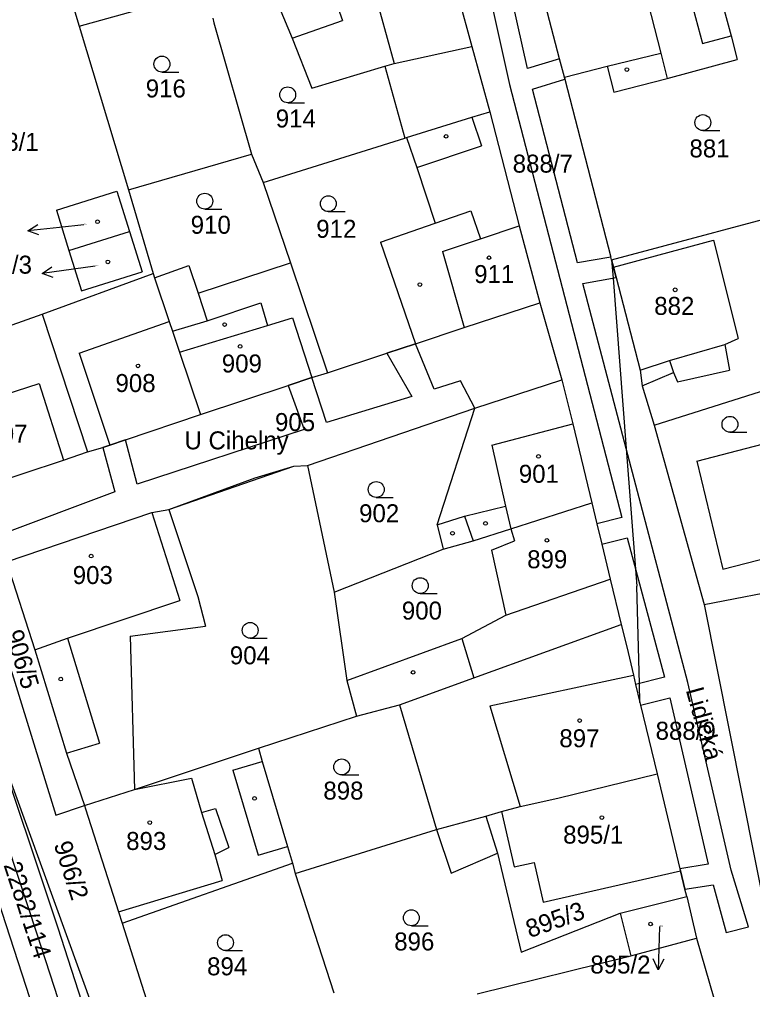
# Model space of a CAD drawing. Extents: x -785744 to -782822, y -1067550 to -1063910.
# Drawn here: x -783663.5 to -783594.2, y -1066112.6 to -1066020.9 of the extents above; entities that cross this region are included whole.
import ezdxf

# ---------------------------------------------------------------- set-up
doc = ezdxf.new("R2010")
doc.units = 0
for name, color, linetype in [('Hranice parcel', 7, 'Continuous'), ('Parcelní čísla', 7, 'Continuous'), ('Pop_ČP_popisy', 7, 'Continuous'), ('Vnitřní kresba', 7, 'Continuous'), ('Věcná břemena k části', 7, 'Continuous'), ('Značky budov', 7, 'Continuous'), ('Značky kultur', 7, 'Continuous')]:
    doc.layers.add(name, color=color, linetype=linetype)

msp = doc.modelspace()

# ---------------------------------------------------------------- linework, layer by layer
at = {"layer": 'Hranice parcel'}
for points in [[(-783660.54, -1066012.61), (-783657.85, -1066021.5)], [(-783612.43, -1066024.59), (-783615.43, -1066013.09)], [(-783623.33, -1066013.94), (-783620.72, -1066023.44)], [(-783597.75, -1066016.73), (-783596.21, -1066022.44)], [(-783657.85, -1066021.5), (-783645.91, -1066018.18)], [(-783639.36, -1066018.72), (-783637.71, -1066022.65)], [(-783645.22, -1066020.77), (-783645.11, -1066021.21)], [(-783657.85, -1066021.5), (-783653.18, -1066036.99)], [(-783645.11, -1066021.21), (-783641.56, -1066033.61)], [(-783637.71, -1066022.65), (-783635.87, -1066027.38)], [(-783596.21, -1066022.44), (-783595.66, -1066024.66)], [(-783620.72, -1066023.44), (-783619.04, -1066029.6)], [(-783635.87, -1066027.38), (-783628.97, -1066025.29)], [(-783628.97, -1066025.29), (-783627.07, -1066032.1)], [(-783611.97, -1066026.35), (-783612.43, -1066024.59)], [(-783611.97, -1066026.35), (-783607.93, -1066025.31)], [(-783607.93, -1066025.31), (-783607.3, -1066027.76)], [(-783602.27, -1066026.46), (-783595.66, -1066024.66)], [(-783611.97, -1066026.35), (-783611.93, -1066026.52)], [(-783611.93, -1066026.52), (-783607.58, -1066043.34)], [(-783607.3, -1066027.76), (-783602.27, -1066026.46)], [(-783620.73, -1066030.12), (-783619.04, -1066029.6)], [(-783619.04, -1066029.6), (-783616.27, -1066040.38)], [(-783626.92, -1066032.05), (-783620.73, -1066030.12)], [(-783640.46, -1066036.28), (-783627.07, -1066032.1)], [(-783627.07, -1066032.1), (-783626.92, -1066032.05)], [(-783626.92, -1066032.05), (-783625.94, -1066034.89)], [(-783653.18, -1066036.99), (-783641.56, -1066033.61)], [(-783641.56, -1066033.61), (-783640.46, -1066036.28)], [(-783625.94, -1066034.89), (-783624.19, -1066040.14)], [(-783640.46, -1066036.28), (-783637.89, -1066043.89)], [(-783660.01, -1066038.9), (-783654.29, -1066037.11)], [(-783654.29, -1066037.11), (-783653.09, -1066040.93)], [(-783653.18, -1066036.99), (-783650.87, -1066044.89)], [(-783660.01, -1066038.9), (-783658.82, -1066042.72)], [(-783607.52, -1066043.59), (-783587.7, -1066038.31)], [(-783683.74, -1066039.47), (-783672.78, -1066069.67), (-783670.1, -1066077.07), (-783644.22, -1066148.38)], [(-783658.82, -1066042.72), (-783653.09, -1066040.93)], [(-783653.09, -1066040.93), (-783651.9, -1066044.74)], [(-783629.38, -1066041.94), (-783624.19, -1066040.14)], [(-783616.27, -1066040.38), (-783614.31, -1066047.66)], [(-783629.38, -1066041.94), (-783626.07, -1066051.54)], [(-783658.82, -1066042.72), (-783657.62, -1066046.53)], [(-783607.52, -1066043.59), (-783607.58, -1066043.34)], [(-783607.52, -1066043.59), (-783607.33, -1066044.3)], [(-783607.52, -1066043.59), (-783607.38, -1066045.34)], [(-783650.73, -1066045.29), (-783647.5, -1066044.13)], [(-783647.5, -1066044.13), (-783646.61, -1066046.76)], [(-783646.61, -1066046.76), (-783637.89, -1066043.89)], [(-783637.89, -1066043.89), (-783634.38, -1066054.29)], [(-783607.33, -1066044.3), (-783604.83, -1066054.04)], [(-783661.34, -1066048.73), (-783650.87, -1066044.89)], [(-783657.62, -1066046.53), (-783651.9, -1066044.74)], [(-783650.87, -1066044.89), (-783650.73, -1066045.29)], [(-783650.73, -1066045.29), (-783649.34, -1066049.42)], [(-783607.38, -1066045.34), (-783606.14, -1066061.43)], [(-783621.45, -1066050.01), (-783614.31, -1066047.66)], [(-783614.31, -1066047.66), (-783612.22, -1066054.94)], [(-783671.2, -1066052.24), (-783661.34, -1066048.73)], [(-783661.34, -1066048.73), (-783657.05, -1066061.75)], [(-783649.34, -1066049.42), (-783649.03, -1066050.35)], [(-783626.07, -1066051.54), (-783621.45, -1066050.01)], [(-783649.03, -1066050.35), (-783648.36, -1066052.33)], [(-783634.38, -1066054.29), (-783628.77, -1066052.44), (-783626.07, -1066051.54)], [(-783648.36, -1066052.33), (-783646.38, -1066058.24)], [(-783603.5, -1066059.23), (-783584.1, -1066053.1)], [(-783646.38, -1066058.24), (-783638.09, -1066055.48), (-783635.86, -1066054.74)], [(-783635.86, -1066054.74), (-783634.38, -1066054.29)], [(-783604.83, -1066054.04), (-783604.64, -1066055.51)], [(-783620.45, -1066057.62), (-783612.22, -1066054.94)], [(-783612.22, -1066054.94), (-783611.2, -1066059.12)], [(-783604.64, -1066055.51), (-783603.5, -1066059.23)], [(-783654.95, -1066061.13), (-783653.46, -1066060.63), (-783646.38, -1066058.24)], [(-783636.26, -1066063.05), (-783620.45, -1066057.62)], [(-783624, -1066068.65), (-783620.45, -1066057.62)], [(-783611.2, -1066059.12), (-783609.39, -1066066.59)], [(-783603.5, -1066059.23), (-783598.76, -1066076.19)], [(-783599.46, -1066062.63), (-783586.26, -1066059.21)], [(-783657.05, -1066061.75), (-783655.63, -1066061.33), (-783654.95, -1066061.13)], [(-783659.32, -1066062.55), (-783657.05, -1066061.75)], [(-783606.14, -1066061.43), (-783605.25, -1066072.85)], [(-783666.99, -1066065.06), (-783659.32, -1066062.55)], [(-783637.55, -1066063.12), (-783636.26, -1066063.05)], [(-783636.26, -1066063.05), (-783633.75, -1066075.03)], [(-783599.46, -1066062.63), (-783597, -1066072.85)], [(-783649.38, -1066067.19), (-783637.55, -1066063.12)], [(-783617.05, -1066069.03), (-783609.39, -1066066.59)], [(-783609.39, -1066066.59), (-783608.92, -1066068.55)], [(-783664.71, -1066072.15), (-783650.98, -1066067.49)], [(-783650.98, -1066067.49), (-783649.38, -1066067.19)], [(-783649.38, -1066067.19), (-783646.62, -1066075.42)], [(-783608.92, -1066068.55), (-783608.45, -1066070.49)], [(-783624, -1066068.65), (-783623.43, -1066070.94)], [(-783620.62, -1066070.17), (-783617.05, -1066069.03)], [(-783617.05, -1066069.03), (-783616.7, -1066070.17)], [(-783623.43, -1066070.94), (-783620.62, -1066070.17)], [(-783618.87, -1066071.06), (-783616.7, -1066070.17)], [(-783597, -1066072.85), (-783584.01, -1066069.5)], [(-783633.75, -1066075.03), (-783623.43, -1066070.94)], [(-783618.87, -1066071.06), (-783617.53, -1066077.2)], [(-783608.45, -1066070.49), (-783607.65, -1066073.78)], [(-783664.71, -1066072.15), (-783662.04, -1066080.46)], [(-783667.21, -1066073), (-783660.06, -1066096.09)], [(-783605.25, -1066072.85), (-783605.13, -1066074.46)], [(-783607.65, -1066073.78), (-783606.62, -1066078.07)], [(-783604.89, -1066083.67), (-783605.13, -1066074.46)], [(-783598.76, -1066076.19), (-783590.3, -1066074.56)], [(-783646.62, -1066075.42), (-783645.9, -1066078.24)], [(-783633.75, -1066075.03), (-783632.55, -1066083.36)], [(-783598.76, -1066076.19), (-783591.58, -1066112.29)], [(-783621.67, -1066079.4), (-783617.53, -1066077.2)], [(-783653.02, -1066079.19), (-783645.9, -1066078.24)], [(-783620.55, -1066083.11), (-783606.62, -1066078.07)], [(-783606.62, -1066078.07), (-783606.08, -1066080.2)], [(-783653.02, -1066079.19), (-783652.62, -1066093.67)], [(-783632.55, -1066083.36), (-783621.67, -1066079.4)], [(-783662.04, -1066080.46), (-783659.06, -1066090.24)], [(-783606.08, -1066080.2), (-783605.46, -1066082.88)], [(-783627.58, -1066085.66), (-783620.55, -1066083.11)], [(-783605.46, -1066082.88), (-783605.25, -1066083.76)], [(-783632.55, -1066083.36), (-783631.63, -1066086.73)], [(-783605.25, -1066083.76), (-783604.84, -1066085.44)], [(-783604.84, -1066085.44), (-783604.89, -1066083.67)], [(-783631.63, -1066086.73), (-783627.58, -1066085.66)], [(-783627.58, -1066085.66), (-783624.06, -1066097.44)], [(-783604.84, -1066085.44), (-783604.78, -1066085.7)], [(-783604.78, -1066085.7), (-783603.21, -1066092.2)], [(-783640.91, -1066089.78), (-783631.63, -1066086.73)], [(-783659.06, -1066090.24), (-783657.35, -1066095.2)], [(-783652.62, -1066093.67), (-783640.91, -1066089.78)], [(-783640.91, -1066089.78), (-783640.55, -1066091.02)], [(-783640.55, -1066091.02), (-783638.17, -1066099.07)], [(-783612.61, -1066094.49), (-783603.21, -1066092.2)], [(-783603.21, -1066092.2), (-783601.06, -1066101.16)], [(-783657.35, -1066095.2), (-783652.62, -1066093.67)], [(-783616.16, -1066095.28), (-783612.61, -1066094.49)], [(-783660.06, -1066096.09), (-783657.35, -1066095.2)], [(-783657.35, -1066095.2), (-783657.25, -1066095.49)], [(-783657.25, -1066095.49), (-783654.13, -1066105.25)], [(-783619.42, -1066096.2), (-783617.93, -1066095.76)], [(-783617.93, -1066095.76), (-783616.16, -1066095.28)], [(-783617.93, -1066095.76), (-783616.74, -1066100.99)], [(-783624.06, -1066097.44), (-783619.42, -1066096.2)], [(-783637.42, -1066101.61), (-783624.06, -1066097.44)], [(-783624.06, -1066097.44), (-783622.7, -1066101.58)], [(-783638.17, -1066099.07), (-783637.7, -1066100.65)], [(-783622.7, -1066101.58), (-783618.32, -1066099.7)], [(-783618.32, -1066099.7), (-783616.06, -1066109.05)], [(-783653.8, -1066106.3), (-783637.7, -1066100.65)], [(-783637.7, -1066100.65), (-783637.42, -1066101.61)], [(-783616.74, -1066100.99), (-783614.84, -1066100.56)], [(-783614.84, -1066100.56), (-783613.98, -1066104.32)], [(-783613.98, -1066104.32), (-783601.01, -1066101.37)], [(-783601.06, -1066101.16), (-783601.01, -1066101.37)], [(-783600.59, -1066103.11), (-783601.01, -1066101.37)], [(-783637.42, -1066101.61), (-783633.78, -1066112.89)], [(-783665.96, -1066102.93), (-783659.91, -1066121.5)], [(-783600.42, -1066103.8), (-783600.59, -1066103.11)], [(-783606.7, -1066105.38), (-783600.42, -1066103.8)], [(-783600.42, -1066103.8), (-783599.48, -1066107.74)], [(-783654.13, -1066105.25), (-783653.8, -1066106.3)], [(-783616.06, -1066109.05), (-783606.7, -1066105.38)], [(-783606.7, -1066105.38), (-783605.69, -1066109.39)], [(-783653.8, -1066106.3), (-783649.87, -1066118.64)], [(-783605.69, -1066109.39), (-783599.48, -1066107.74)], [(-783599.48, -1066107.74), (-783596.62, -1066117.64)], [(-783620.22, -1066113), (-783605.69, -1066109.39)]]:
    msp.add_lwpolyline(points, dxfattribs=at)
at = {"layer": 'Pop_ČP_popisy'}
for p, q in [((-783659.72, -1066040.54), (-783662.702, -1066040.867)), ((-783658.39, -1066044.48), (-783661.359, -1066044.907)), ((-783603.02, -1066107.71), (-783603.108, -1066110.709))]:
    msp.add_line(p, q, dxfattribs=at)
for points in [[(-783661.654, -1066041.255), (-783662.702, -1066040.867), (-783661.763, -1066040.261)], [(-783657.41, -1066040.29), (-783659.72, -1066040.54)], [(-783660.299, -1066045.259), (-783661.359, -1066044.907), (-783660.441, -1066044.27)], [(-783656.35, -1066044.19), (-783658.39, -1066044.48)], [(-783602.99, -1066106.63), (-783603.02, -1066107.71)], [(-783602.579, -1066109.724), (-783603.108, -1066110.709), (-783603.579, -1066109.694)]]:
    msp.add_lwpolyline(points, dxfattribs=at)
at = {"layer": 'Vnitřní kresba'}
for points in [[(-783606.25, -1066010.89), (-783602.87, -1066024.08)], [(-783630.07, -1066017.83), (-783628.06, -1066025.04)], [(-783600.47, -1066017.4), (-783598.94, -1066023.16)], [(-783633.55, -1066019.31), (-783632.96, -1066020.98)], [(-783637.71, -1066022.65), (-783632.96, -1066020.98)], [(-783598.94, -1066023.16), (-783596.21, -1066022.44)], [(-783628.06, -1066025.04), (-783620.72, -1066023.44)], [(-783607.93, -1066025.31), (-783602.87, -1066024.08)], [(-783602.87, -1066024.08), (-783602.27, -1066026.46)], [(-783628.97, -1066025.29), (-783628.06, -1066025.04)], [(-783620.73, -1066030.12), (-783619.81, -1066032.83)], [(-783625.94, -1066034.89), (-783619.81, -1066032.83)], [(-783624.19, -1066040.14), (-783620.82, -1066038.98)], [(-783620.82, -1066038.98), (-783619.92, -1066041.62)], [(-783619.92, -1066041.62), (-783616.27, -1066040.38)], [(-783623.49, -1066042.83), (-783619.92, -1066041.62)], [(-783607.33, -1066044.3), (-783597.88, -1066041.73)], [(-783597.88, -1066041.73), (-783595.54, -1066051.03)], [(-783623.49, -1066042.83), (-783621.45, -1066050.01)], [(-783646.61, -1066046.76), (-783645.75, -1066049.36)], [(-783645.75, -1066049.36), (-783640.68, -1066047.67)], [(-783640.68, -1066047.67), (-783640.04, -1066049.8)], [(-783640.04, -1066049.8), (-783637.7, -1066049.09)], [(-783637.7, -1066049.09), (-783635.86, -1066054.74)], [(-783657.86, -1066052.42), (-783649.34, -1066049.42)], [(-783649.03, -1066050.35), (-783645.75, -1066049.36)], [(-783648.36, -1066052.33), (-783640.04, -1066049.8)], [(-783596.82, -1066051.62), (-783595.54, -1066051.03)], [(-783602.04, -1066053.12), (-783596.82, -1066051.62)], [(-783596.82, -1066051.62), (-783596.37, -1066054.02)], [(-783657.86, -1066052.42), (-783654.95, -1066061.13)], [(-783604.83, -1066054.04), (-783602.04, -1066053.12)], [(-783602.04, -1066053.12), (-783601.66, -1066054.25)], [(-783604.64, -1066055.51), (-783601.66, -1066054.25)], [(-783601.66, -1066054.25), (-783601.3, -1066055.13)], [(-783601.3, -1066055.13), (-783596.37, -1066054.02)], [(-783669.37, -1066057.78), (-783661.65, -1066055.28)], [(-783661.65, -1066055.28), (-783659.32, -1066062.55)], [(-783618.84, -1066061.11), (-783611.2, -1066059.12)], [(-783618.84, -1066061.11), (-783617.54, -1066066.88)], [(-783650.98, -1066067.49), (-783648.35, -1066075.8)], [(-783621.43, -1066067.84), (-783617.54, -1066066.88)], [(-783617.54, -1066066.88), (-783617.05, -1066069.03)], [(-783624, -1066068.65), (-783621.43, -1066067.84)], [(-783621.43, -1066067.84), (-783620.62, -1066070.17)], [(-783617.53, -1066077.2), (-783607.65, -1066073.78)], [(-783658.95, -1066079.37), (-783648.35, -1066075.8)], [(-783662.04, -1066080.46), (-783658.95, -1066079.37)], [(-783658.95, -1066079.37), (-783655.93, -1066089.28)], [(-783621.67, -1066079.4), (-783620.55, -1066083.11)], [(-783619.02, -1066085.78), (-783605.46, -1066082.88)], [(-783619.02, -1066085.78), (-783616.16, -1066095.28)], [(-783659.06, -1066090.24), (-783655.93, -1066089.28)], [(-783643.33, -1066091.84), (-783640.55, -1066091.02)], [(-783643.33, -1066091.84), (-783640.94, -1066099.89)], [(-783652.62, -1066093.67), (-783647.24, -1066092.6)], [(-783647.24, -1066092.6), (-783646.28, -1066095.85)], [(-783646.28, -1066095.85), (-783644.95, -1066095.47)], [(-783646.28, -1066095.85), (-783645.04, -1066099.83)], [(-783644.95, -1066095.47), (-783643.71, -1066099.16)], [(-783619.42, -1066096.2), (-783618.32, -1066099.7)], [(-783645.04, -1066099.83), (-783643.71, -1066099.16)], [(-783640.94, -1066099.89), (-783638.17, -1066099.07)], [(-783645.04, -1066099.83), (-783644.34, -1066102.28)], [(-783654.13, -1066105.25), (-783644.34, -1066102.28)]]:
    msp.add_lwpolyline(points, dxfattribs=at)
at = {"layer": 'Věcná břemena k části'}
for p, q in [((-783673.07, -1066073.78), (-783661.81, -1066107.42)), ((-783646.2, -1066148.73), (-783659.85, -1066106.79)), ((-783661.81, -1066107.42), (-783648.06, -1066149.68))]:
    msp.add_line(p, q, dxfattribs=at)
for points in [[(-783620.81, -1066010.71), (-783617.18, -1066027.02)], [(-783615.47, -1066025.52), (-783618.89, -1066010.15)], [(-783612.43, -1066024.59), (-783615.47, -1066025.52)], [(-783611.97, -1066026.35), (-783612.43, -1066024.59)], [(-783611.93, -1066026.52), (-783611.97, -1066026.35)], [(-783617.18, -1066027.02), (-783606.56, -1066067.96)], [(-783615, -1066027.47), (-783611.93, -1066026.52)], [(-783610.75, -1066043.9), (-783615, -1066027.47)], [(-783607.58, -1066043.34), (-783610.75, -1066043.9)], [(-783607.52, -1066043.59), (-783607.58, -1066043.34)], [(-783607.33, -1066044.3), (-783607.52, -1066043.59)], [(-783607.08, -1066045.28), (-783607.33, -1066044.3)], [(-783610.25, -1066045.85), (-783607.08, -1066045.28)], [(-783606.14, -1066061.43), (-783610.25, -1066045.85)], [(-783626.07, -1066051.54), (-783628.77, -1066052.44)], [(-783624.28, -1066055.83), (-783626.07, -1066051.54)], [(-783628.77, -1066052.44), (-783626.42, -1066056.51)], [(-783635.86, -1066054.74), (-783638.09, -1066055.48)], [(-783634.47, -1066058.98), (-783635.86, -1066054.74)], [(-783638.09, -1066055.48), (-783636.58, -1066059.65)], [(-783621.8, -1066055.04), (-783624.28, -1066055.83)], [(-783620.45, -1066057.62), (-783621.8, -1066055.04)], [(-783626.42, -1066056.51), (-783634.47, -1066058.98)], [(-783636.26, -1066063.05), (-783620.45, -1066057.62)], [(-783636.58, -1066059.65), (-783652.36, -1066064.81)], [(-783654.95, -1066061.13), (-783655.63, -1066061.33)], [(-783653.46, -1066060.63), (-783654.95, -1066061.13)], [(-783652.36, -1066064.81), (-783653.46, -1066060.63)], [(-783655.63, -1066061.33), (-783654.49, -1066065.55)], [(-783600.31, -1066083.55), (-783606.14, -1066061.43)], [(-783637.55, -1066063.12), (-783636.26, -1066063.05)], [(-783641.23, -1066064.2), (-783637.55, -1066063.12)], [(-783649.38, -1066067.19), (-783641.23, -1066064.2)], [(-783654.49, -1066065.55), (-783665.51, -1066069.67)], [(-783664.71, -1066072.15), (-783650.98, -1066067.49)], [(-783650.98, -1066067.49), (-783649.38, -1066067.19)], [(-783606.56, -1066067.96), (-783608.92, -1066068.55)], [(-783608.92, -1066068.55), (-783608.45, -1066070.49)], [(-783608.45, -1066070.49), (-783606.05, -1066069.89)], [(-783606.05, -1066069.89), (-783602.51, -1066083.07)], [(-783659.85, -1066106.79), (-783666.16, -1066087.92), (-783671.11, -1066073.13)], [(-783602.51, -1066083.07), (-783605.25, -1066083.76)], [(-783605.25, -1066083.76), (-783604.84, -1066085.44)], [(-783596.22, -1066101.31), (-783600.31, -1066083.55)], [(-783604.78, -1066085.7), (-783602.03, -1066085.01)], [(-783602.03, -1066085.01), (-783598.4, -1066100.74)], [(-783604.84, -1066085.44), (-783604.78, -1066085.7)], [(-783598.4, -1066100.74), (-783601.06, -1066101.16)], [(-783601.06, -1066101.16), (-783601.01, -1066101.37)], [(-783601.01, -1066101.37), (-783600.59, -1066103.11)], [(-783594.57, -1066106.66), (-783596.22, -1066101.31)], [(-783600.59, -1066103.11), (-783597.92, -1066102.69)], [(-783597.92, -1066102.69), (-783596.7, -1066107.2)], [(-783596.7, -1066107.2), (-783594.57, -1066106.66)]]:
    msp.add_lwpolyline(points, dxfattribs=at)
at = {"layer": 'Značky budov'}
for centre in [(-783606.07, -1066025.62), (-783623.17, -1066031.93), (-783656.11, -1066040), (-783655.14, -1066043.8), (-783619.11, -1066043.4), (-783625.64, -1066045.94), (-783601.51, -1066046.44), (-783644.1, -1066049.73), (-783642.64, -1066051.79), (-783652.29, -1066053.63), (-783614.43, -1066062.19), (-783619.44, -1066068.52), (-783622.56, -1066069.45), (-783613.64, -1066070.12), (-783656.72, -1066071.61), (-783659.6, -1066083.24), (-783626.29, -1066082.6), (-783610.54, -1066087.16), (-783641.27, -1066094.52), (-783651.18, -1066096.8), (-783608.44, -1066096.33), (-783603.83, -1066106.39)]:
    msp.add_circle(centre, 0.175, dxfattribs=at)
at = {"layer": 'Značky kultur'}
for p, q in [((-783650.03, -1066025.85), (-783648.43, -1066025.85)), ((-783638.14, -1066028.76), (-783636.54, -1066028.76)), ((-783598.89, -1066031.38), (-783597.29, -1066031.38)), ((-783645.98, -1066038.81), (-783644.38, -1066038.81)), ((-783634.3, -1066039.05), (-783632.7, -1066039.05)), ((-783596.33, -1066059.9), (-783594.73, -1066059.9)), ((-783629.77, -1066066.07), (-783628.17, -1066066.07)), ((-783625.61, -1066075.15), (-783624.01, -1066075.15)), ((-783641.69, -1066079.38), (-783640.09, -1066079.38)), ((-783633.03, -1066092.29), (-783631.43, -1066092.29)), ((-783626.45, -1066106.55), (-783624.85, -1066106.55)), ((-783644.02, -1066108.9), (-783642.42, -1066108.9))]:
    msp.add_line(p, q, dxfattribs=at)
for centre in [(-783650.03, -1066025.1), (-783638.14, -1066028.01), (-783598.89, -1066030.63), (-783645.98, -1066038.06), (-783634.3, -1066038.3), (-783596.33, -1066059.15), (-783629.77, -1066065.32), (-783625.61, -1066074.4), (-783641.69, -1066078.63), (-783633.03, -1066091.54), (-783626.45, -1066105.8), (-783644.02, -1066108.15)]:
    msp.add_circle(centre, 0.75, dxfattribs=at)

# ---------------------------------------------------------------- texts
at = {"layer": 'Parcelní čísla'}
for s, height, p in [('916', 1.7, (-783651.56, -1066028.25)), ('914', 1.7, (-783639.27, -1066031.09)), ('918/1', 1.7, (-783667.37, -1066033.3)), ('881', 1.7, (-783600.16, -1066033.92)), ('888/7', 1.7, (-783616.87, -1066035.36)), ('910', 1.7, (-783647.31, -1066041.14)), ('912', 1.7, (-783635.44, -1066041.52)), ('918/2', 0.1, (-783657.41, -1066040.29)), ('918/3', 0.1, (-783656.35, -1066044.19)), ('911', 1.7, (-783620.51, -1066045.8)), ('882', 1.7, (-783603.49, -1066048.81)), ('909', 1.7, (-783644.37, -1066054.25)), ('908', 1.7, (-783654.42, -1066056.1)), ('905', 1.7, (-783639.34, -1066059.79)), ('907', 1.7, (-783666.53, -1066060.89)), ('901', 1.7, (-783616.29, -1066064.68)), ('902', 1.7, (-783631.39, -1066068.41)), ('899', 1.7, (-783615.5, -1066072.76)), ('903', 1.7, (-783658.46, -1066074.25)), ('900', 1.7, (-783627.35, -1066077.61)), ('904', 1.7, (-783643.61, -1066081.84)), ('888/9', 1.7, (-783603.36, -1066088.97)), ('897', 1.7, (-783612.46, -1066089.68)), ('898', 1.7, (-783634.77, -1066094.63)), ('893', 1.7, (-783653.41, -1066099.39)), ('895/1', 1.7, (-783612.1, -1066098.79)), ('895/2', 0.1, (-783602.99, -1066106.63)), ('896', 1.7, (-783628.07, -1066108.89)), ('894', 1.7, (-783645.76, -1066111.24))]:
    msp.add_text(s, height=height, dxfattribs=at).set_placement(p)
for s, rotation, p in [('906/5', 286.77267, (-783664.86, -1066078.87)), ('906/2', 287.74764, (-783660.27, -1066098.86)), ('2282/114', 288.27648, (-783665.02, -1066100.81)), ('895/3', 19.58067, (-783615.26, -1066107.73))]:
    msp.add_text(s, height=1.7, rotation=rotation, dxfattribs=at).set_placement(p)
at = {"layer": 'Pop_ČP_popisy'}
for s, p in [('918/3', (-783668.005, -1066044.91)), ('U Cihelny', (-783647.9, -1066061.52)), ('895/2', (-783609.528, -1066111.07))]:
    msp.add_text(s, height=1.7, dxfattribs=at).set_placement(p)
msp.add_text('Lidická', height=1.7, rotation=285.55389, dxfattribs=at).set_placement((-783600.52, -1066084.27))

doc.saveas('drawing.dxf')
